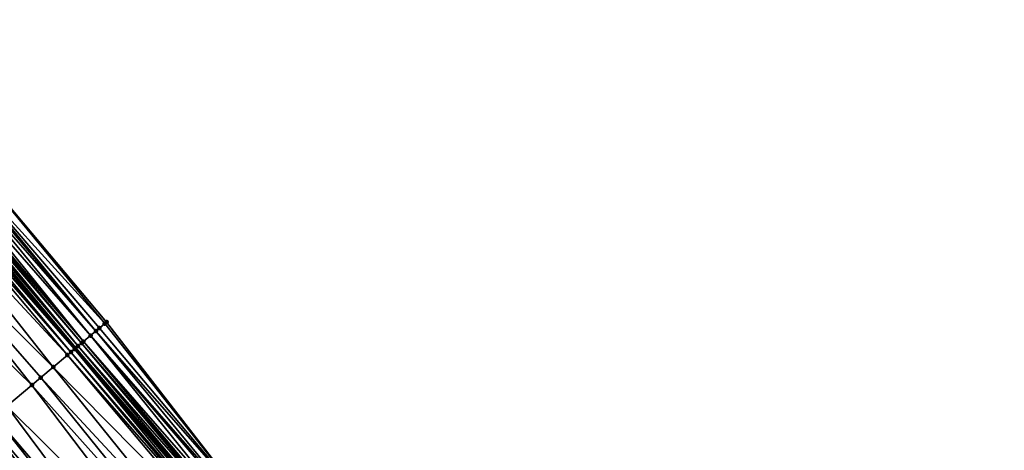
# Model space of a CAD drawing. Header units: feet. Extents: x 2004186 to 2014793, y 836912 to 864902.
# Tile 456 of 656: x 2008087 to 2008172, y 851181 to 851218. Entities that reach past the tile are written whole.
import ezdxf

# ---------------------------------------------------------------- set-up
doc = ezdxf.new("R2010")
doc.units = ezdxf.units.FT
doc.header["$LTSCALE"] = 100
doc.header["$MEASUREMENT"] = 0
for name, color, linetype, lineweight in [('EP_Travel Lane', 5, 'Continuous', 40), ('Road Shots', 4, 'Continuous', 200), ('Road X-Section', 30, 'Continuous', 13)]:
    doc.layers.add(name, color=color, linetype=linetype, lineweight=lineweight)
doc.layers.add('I-77 SB_MM21-27-Surface-Border', color=7, linetype='Continuous')
doc.layers.add('I-77 SB_MM21-27-Surface-TIN', color=7, linetype='Continuous')

msp = doc.modelspace()

# ---------------------------------------------------------------- linework, layer by layer
at = {"layer": 'EP_Travel Lane'}
msp.add_polyline3d([(2008168.975943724, 851098.1519563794, 431.4982138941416), (2008156.096774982, 851113.4519299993, 431.5766778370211), (2008143.21474056, 851128.7505422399, 431.6521320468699), (2008130.332736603, 851144.0491183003, 431.7395682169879), (2008117.450719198, 851159.3477103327, 431.8216904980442), (2008104.568692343, 851174.6463135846, 431.9001265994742), (2008091.686671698, 851189.9449094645, 431.9809875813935), (2008078.804630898, 851205.2435292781, 432.0539081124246), (2008065.922593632, 851220.5421448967, 432.1282099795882), (2008053.047098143, 851235.83065197, 432.1888794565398), (2008040.16320563, 851251.1277078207, 432.2679132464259), (2008027.279285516, 851266.4247964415, 432.3348183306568), (2008014.395405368, 851281.7218376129, 432.4192990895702), (2008001.5114632, 851297.0189524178, 432.476463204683), (2007988.627579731, 851312.3159975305, 432.5595114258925), (2007975.73898233, 851327.6280326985, 432.6249434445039), (2007962.876371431, 851342.9429631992, 432.7072219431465)], dxfattribs=at)
at = {"layer": 'I-77 SB_MM21-27-Surface-Border', "color": 3, "linetype": 'ByBlock', "lineweight": -2}
msp.add_polyline3d([(2007977.767407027, 851329.336725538, 432.475256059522), (2007990.798725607, 851314.140096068, 432.4224696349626), (2008004.120595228, 851299.2111007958, 432.2957558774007), (2008016.983180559, 851283.8960252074, 432.2437961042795), (2008029.998765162, 851268.7097567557, 432.1247981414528), (2008042.861319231, 851253.3947183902, 432.0590101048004), (2008053.120732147, 851235.8925228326, 432.1827313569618), (2008068.582184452, 851222.7816445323, 431.8991331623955), (2008081.460352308, 851207.4796948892, 431.8398852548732), (2008094.338488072, 851192.1777833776, 431.7679758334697), (2008106.604688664, 851176.3605705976, 431.7532943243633), (2008119.941802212, 851161.4451036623, 431.6488435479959), (2008132.360941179, 851145.7567701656, 431.6019749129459), (2008144.933063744, 851130.197262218, 431.5407028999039), (2008157.964156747, 851115.0242075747, 431.4439957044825), (2008171.606978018, 851100.3674021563, 431.3233325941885)], dxfattribs=at)
at = {"layer": 'I-77 SB_MM21-27-Surface-TIN', "color": 128, "linetype": 'ByBlock', "lineweight": -2}
for points in [[(2008081.460352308, 851207.4796948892, 431.8398852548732), (2008080.695424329, 851206.8355790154, 431.9078671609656), (2008094.185500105, 851192.0489630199, 431.7806378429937)], [(2008081.460352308, 851207.4796948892, 431.8398852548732), (2008094.185500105, 851192.0489630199, 431.7806378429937), (2008094.338488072, 851192.1777833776, 431.7679758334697)], [(2008080.542431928, 851206.7067639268, 431.9187814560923), (2008080.236466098, 851206.4491112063, 431.9480873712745), (2008093.420566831, 851191.4048534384, 431.8465327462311)], [(2008080.695424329, 851206.8355790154, 431.9078671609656), (2008080.542431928, 851206.7067639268, 431.9187814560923), (2008093.420566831, 851191.4048534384, 431.8465327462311)], [(2008080.695424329, 851206.8355790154, 431.9078671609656), (2008093.726545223, 851191.6624912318, 431.8221778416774), (2008094.185500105, 851192.0489630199, 431.7806378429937)], [(2008080.695424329, 851206.8355790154, 431.9078671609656), (2008093.420566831, 851191.4048534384, 431.8465327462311), (2008093.726545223, 851191.6624912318, 431.8221778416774)], [(2008079.471544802, 851205.804987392, 432.0187031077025), (2008079.318551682, 851205.6761731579, 432.0293339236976), (2008092.34965809, 851190.5031025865, 431.9379356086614)], [(2008079.777504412, 851206.0626475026, 431.9869458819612), (2008079.471544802, 851205.804987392, 432.0187031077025), (2008092.34965809, 851190.5031025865, 431.9379356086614)], [(2008080.236466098, 851206.4491112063, 431.9480873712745), (2008079.777504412, 851206.0626475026, 431.9869458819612), (2008092.961614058, 851191.0183791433, 431.8889042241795)], [(2008079.777504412, 851206.0626475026, 431.9869458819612), (2008092.34965809, 851190.5031025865, 431.9379356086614), (2008092.961614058, 851191.0183791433, 431.8889042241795)], [(2008080.236466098, 851206.4491112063, 431.9480873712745), (2008092.961614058, 851191.0183791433, 431.8889042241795), (2008093.420566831, 851191.4048534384, 431.8465327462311)], [(2008078.706559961, 851205.1609390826, 432.0642748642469), (2008078.400543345, 851204.9033467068, 432.0735653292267), (2008091.584691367, 851189.8590327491, 431.9906479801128)], [(2008078.706559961, 851205.1609390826, 432.0642748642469), (2008091.686671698, 851189.9449094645, 431.9809875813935), (2008078.804630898, 851205.2435292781, 432.0539081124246)], [(2008078.706559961, 851205.1609390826, 432.0642748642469), (2008091.584691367, 851189.8590327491, 431.9906479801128), (2008091.686671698, 851189.9449094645, 431.9809875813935)], [(2008078.859539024, 851205.2897700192, 432.0481039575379), (2008078.804630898, 851205.2435292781, 432.0539081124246), (2008091.686671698, 851189.9449094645, 431.9809875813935)], [(2008079.012531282, 851205.4185852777, 432.0371332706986), (2008078.859539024, 851205.2897700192, 432.0481039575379), (2008091.890658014, 851190.1166844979, 431.9616643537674)], [(2008078.859539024, 851205.2897700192, 432.0481039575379), (2008091.686671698, 851189.9449094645, 431.9809875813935), (2008091.890658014, 851190.1166844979, 431.9616643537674)], [(2008079.165548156, 851205.5473712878, 432.0358638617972), (2008079.012531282, 851205.4185852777, 432.0371332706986), (2008091.890658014, 851190.1166844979, 431.9616643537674)], [(2008079.318551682, 851205.6761731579, 432.0293339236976), (2008079.165548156, 851205.5473712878, 432.0358638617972), (2008092.19666246, 851190.374291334, 431.9475775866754)], [(2008079.165548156, 851205.5473712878, 432.0358638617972), (2008091.890658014, 851190.1166844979, 431.9616643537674), (2008092.19666246, 851190.374291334, 431.9475775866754)], [(2008079.318551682, 851205.6761731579, 432.0293339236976), (2008092.19666246, 851190.374291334, 431.9475775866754), (2008092.34965809, 851190.5031025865, 431.9379356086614)], [(2008078.09450278, 851204.6457827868, 432.0734173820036), (2008077.329449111, 851204.0018162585, 432.0918635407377), (2008090.972642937, 851189.3438660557, 432.0032392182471)], [(2008078.400543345, 851204.9033467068, 432.0735653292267), (2008078.09450278, 851204.6457827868, 432.0734173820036), (2008091.278678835, 851189.6014355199, 432.0015482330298)], [(2008078.09450278, 851204.6457827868, 432.0734173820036), (2008090.972642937, 851189.3438660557, 432.0032392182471), (2008091.278678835, 851189.6014355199, 432.0015482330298)], [(2008078.400543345, 851204.9033467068, 432.0735653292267), (2008091.278678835, 851189.6014355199, 432.0015482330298), (2008091.584691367, 851189.8590327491, 431.9906479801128)], [(2008077.329449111, 851204.0018162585, 432.0918635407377), (2008075.493267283, 851202.4563595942, 432.115237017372), (2008089.748529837, 851188.3135519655, 432.0220214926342)], [(2008077.329449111, 851204.0018162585, 432.0918635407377), (2008089.748529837, 851188.3135519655, 432.0220214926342), (2008090.972642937, 851189.3438660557, 432.0032392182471)], [(2008075.493267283, 851202.4563595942, 432.115237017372), (2008073.504052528, 851200.7821359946, 432.1335530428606), (2008087.912328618, 851186.7681183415, 432.037752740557)], [(2008075.493267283, 851202.4563595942, 432.115237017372), (2008088.677417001, 851187.4120436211, 432.0329881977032), (2008089.748529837, 851188.3135519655, 432.0220214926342)], [(2008075.493267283, 851202.4563595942, 432.115237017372), (2008087.912328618, 851186.7681183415, 432.037752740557), (2008088.677417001, 851187.4120436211, 432.0329881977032)], [(2008073.504052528, 851200.7821359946, 432.1335530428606), (2008085.770093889, 851184.9651124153, 432.0561164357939), (2008087.912328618, 851186.7681183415, 432.037752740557)], [(2008093.420566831, 851191.4048534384, 431.8465327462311), (2008092.961614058, 851191.0183791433, 431.8889042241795), (2008106.145705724, 851175.9741321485, 431.7837762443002)], [(2008093.726545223, 851191.6624912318, 431.8221778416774), (2008093.420566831, 851191.4048534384, 431.8465327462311), (2008106.604688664, 851176.3605705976, 431.7532943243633)], [(2008093.420566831, 851191.4048534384, 431.8465327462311), (2008106.145705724, 851175.9741321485, 431.7837762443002), (2008106.604688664, 851176.3605705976, 431.7532943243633)], [(2008094.185500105, 851192.0489630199, 431.7806378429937), (2008093.726545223, 851191.6624912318, 431.8221778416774), (2008106.604688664, 851176.3605705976, 431.7532943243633)], [(2008094.338488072, 851192.1777833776, 431.7679758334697), (2008094.185500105, 851192.0489630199, 431.7806378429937), (2008106.604688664, 851176.3605705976, 431.7532943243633)], [(2008092.961614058, 851191.0183791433, 431.8889042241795), (2008092.34965809, 851190.5031025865, 431.9379356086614), (2008105.533774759, 851175.4588258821, 431.842661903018)], [(2008092.961614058, 851191.0183791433, 431.8889042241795), (2008105.992716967, 851175.8453127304, 431.7961266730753), (2008106.145705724, 851175.9741321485, 431.7837762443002)], [(2008092.961614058, 851191.0183791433, 431.8889042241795), (2008105.533774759, 851175.4588258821, 431.842661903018), (2008105.992716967, 851175.8453127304, 431.7961266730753)], [(2008091.584691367, 851189.8590327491, 431.9906479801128), (2008091.278678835, 851189.6014355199, 432.0015482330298), (2008104.309797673, 851174.4283501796, 431.915048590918)], [(2008091.584691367, 851189.8590327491, 431.9906479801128), (2008104.568692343, 851174.6463135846, 431.9001265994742), (2008091.686671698, 851189.9449094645, 431.9809875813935)], [(2008091.584691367, 851189.8590327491, 431.9906479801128), (2008104.309797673, 851174.4283501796, 431.915048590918), (2008104.568692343, 851174.6463135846, 431.9001265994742)], [(2008091.890658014, 851190.1166844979, 431.9616643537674), (2008091.686671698, 851189.9449094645, 431.9809875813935), (2008104.768790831, 851174.8147764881, 431.8885934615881)], [(2008104.768790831, 851174.8147764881, 431.8885934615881), (2008091.686671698, 851189.9449094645, 431.9809875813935), (2008104.568692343, 851174.6463135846, 431.9001265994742)], [(2008092.19666246, 851190.374291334, 431.9475775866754), (2008091.890658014, 851190.1166844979, 431.9616643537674), (2008105.074802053, 851175.0723752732, 431.8771771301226)], [(2008091.890658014, 851190.1166844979, 431.9616643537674), (2008104.768790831, 851174.8147764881, 431.8885934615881), (2008105.074802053, 851175.0723752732, 431.8771771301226)], [(2008092.34965809, 851190.5031025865, 431.9379356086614), (2008092.19666246, 851190.374291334, 431.9475775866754), (2008105.227800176, 851175.2011835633, 431.8685177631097)], [(2008092.19666246, 851190.374291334, 431.9475775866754), (2008105.074802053, 851175.0723752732, 431.8771771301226), (2008105.227800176, 851175.2011835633, 431.8685177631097)], [(2008092.34965809, 851190.5031025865, 431.9379356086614), (2008105.227800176, 851175.2011835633, 431.8685177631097), (2008105.533774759, 851175.4588258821, 431.842661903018)], [(2008090.972642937, 851189.3438660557, 432.0032392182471), (2008089.748529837, 851188.3135519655, 432.0220214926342), (2008103.850750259, 851174.041988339, 431.9201206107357)], [(2008091.278678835, 851189.6014355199, 432.0015482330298), (2008090.972642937, 851189.3438660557, 432.0032392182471), (2008104.156788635, 851174.2995548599, 431.919405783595)], [(2008090.972642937, 851189.3438660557, 432.0032392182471), (2008103.850750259, 851174.041988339, 431.9201206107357), (2008104.156788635, 851174.2995548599, 431.919405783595)], [(2008091.278678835, 851189.6014355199, 432.0015482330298), (2008104.156788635, 851174.2995548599, 431.919405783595), (2008104.309797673, 851174.4283501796, 431.915048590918)], [(2008089.748529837, 851188.3135519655, 432.0220214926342), (2008088.677417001, 851187.4120436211, 432.0329881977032), (2008102.320613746, 851172.7540899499, 431.9455142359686)], [(2008089.748529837, 851188.3135519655, 432.0220214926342), (2008102.320613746, 851172.7540899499, 431.9455142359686), (2008103.850750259, 851174.041988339, 431.9201206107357)], [(2008088.677417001, 851187.4120436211, 432.0329881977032), (2008087.912328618, 851186.7681183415, 432.037752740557), (2008101.249508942, 851171.8525720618, 431.9596465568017)], [(2008088.677417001, 851187.4120436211, 432.0329881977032), (2008101.249508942, 851171.8525720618, 431.9596465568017), (2008102.320613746, 851172.7540899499, 431.9455142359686)], [(2008087.912328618, 851186.7681183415, 432.037752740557), (2008085.770093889, 851184.9651124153, 432.0561164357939), (2008100.02536746, 851170.8222916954, 431.9672430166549)], [(2008087.912328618, 851186.7681183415, 432.037752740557), (2008100.02536746, 851170.8222916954, 431.9672430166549), (2008101.249508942, 851171.8525720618, 431.9596465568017)], [(2008085.770093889, 851184.9651124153, 432.0561164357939), (2008084.69899199, 851184.0635910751, 432.0713936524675), (2008097.730140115, 851168.8904709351, 431.9964365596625)], [(2008085.770093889, 851184.9651124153, 432.0561164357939), (2008097.730140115, 851168.8904709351, 431.9964365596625), (2008100.02536746, 851170.8222916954, 431.9672430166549)], [(2008084.69899199, 851184.0635910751, 432.0713936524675), (2008084.086944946, 851183.5484227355, 432.0845309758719), (2008097.118088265, 851168.3753083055, 432.0076799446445)], [(2008084.69899199, 851184.0635910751, 432.0713936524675), (2008097.118088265, 851168.3753083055, 432.0076799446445), (2008097.730140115, 851168.8904709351, 431.9964365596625)], [(2008084.086944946, 851183.5484227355, 432.0845309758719), (2008083.015859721, 851182.646881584, 432.1063794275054), (2008096.047001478, 851167.4737690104, 432.0289125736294)], [(2008084.086944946, 851183.5484227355, 432.0845309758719), (2008096.047001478, 851167.4737690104, 432.0289125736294), (2008097.118088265, 851168.3753083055, 432.0076799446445)], [(2008082.556792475, 851182.2605433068, 432.1036358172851), (2008082.250764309, 851182.0029646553, 432.1083740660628), (2008094.975834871, 851166.5723245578, 432.0186873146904)], [(2008082.556792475, 851182.2605433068, 432.1036358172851), (2008095.58793975, 851167.0874241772, 432.0283434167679), (2008082.709818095, 851182.3893189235, 432.1058136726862)], [(2008082.556792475, 851182.2605433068, 432.1036358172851), (2008094.975834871, 851166.5723245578, 432.0186873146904), (2008095.58793975, 851167.0874241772, 432.0283434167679)], [(2008082.862843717, 851182.5180945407, 432.1079915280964), (2008082.709818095, 851182.3893189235, 432.1058136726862), (2008095.58793975, 851167.0874241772, 432.0283434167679)], [(2008083.015859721, 851182.646881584, 432.1063794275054), (2008082.862843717, 851182.5180945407, 432.1079915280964), (2008096.047001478, 851167.4737690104, 432.0289125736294)], [(2008082.862843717, 851182.5180945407, 432.1079915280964), (2008095.58793975, 851167.0874241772, 432.0283434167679), (2008096.047001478, 851167.4737690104, 432.0289125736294)], [(2008081.638660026, 851181.487864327, 432.098953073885), (2008080.873513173, 851180.8440085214, 432.0806741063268), (2008093.904640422, 851165.6709131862, 431.9974896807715)], [(2008082.097741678, 851181.8741854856, 432.1073746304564), (2008081.638660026, 851181.487864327, 432.098953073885), (2008094.669792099, 851166.3147632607, 432.0176694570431)], [(2008081.638660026, 851181.487864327, 432.098953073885), (2008094.363740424, 851166.0572125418, 432.0131429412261), (2008094.669792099, 851166.3147632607, 432.0176694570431)], [(2008081.638660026, 851181.487864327, 432.098953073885), (2008093.904640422, 851165.6709131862, 431.9974896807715), (2008094.363740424, 851166.0572125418, 432.0131429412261)], [(2008082.250764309, 851182.0029646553, 432.1083740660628), (2008082.097741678, 851181.8741854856, 432.1073746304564), (2008094.975834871, 851166.5723245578, 432.0186873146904)], [(2008082.097741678, 851181.8741854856, 432.1073746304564), (2008094.669792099, 851166.3147632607, 432.0176694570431), (2008094.975834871, 851166.5723245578, 432.0186873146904)]]:
    msp.add_3dface(points, dxfattribs=at)
at = {"layer": 'Road Shots', "lineweight": 100}
for p in [(2008093.420566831, 851191.4048534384, 431.8465327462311), (2008093.726545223, 851191.6624912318, 431.8221778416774), (2008094.185500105, 851192.0489630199, 431.7806378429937), (2008094.338488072, 851192.1777833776, 431.7679758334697), (2008092.961614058, 851191.0183791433, 431.8889042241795), (2008091.584691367, 851189.8590327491, 431.9906479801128), (2008091.890658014, 851190.1166844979, 431.9616643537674), (2008092.19666246, 851190.374291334, 431.9475775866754), (2008092.34965809, 851190.5031025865, 431.9379356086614), (2008090.972642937, 851189.3438660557, 432.0032392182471), (2008091.278678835, 851189.6014355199, 432.0015482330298), (2008089.748529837, 851188.3135519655, 432.0220214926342), (2008088.677417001, 851187.4120436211, 432.0329881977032), (2008087.912328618, 851186.7681183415, 432.037752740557)]:
    msp.add_point(p, dxfattribs=at)
at = {"layer": 'Road X-Section', "extrusion": (-0.6439059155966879, 0.7650945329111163, 0.003940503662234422), "elevation": -641779.6405666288, "flags": 128}
msp.add_lwpolyline([(-2084453.462093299, 2960.699241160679), (-2084454.262093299, 2960.722920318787), (-2084455.862093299, 2960.795016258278), (-2084456.262093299, 2960.808110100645), (-2084456.862093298, 2960.826916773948), (-2084457.262093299, 2960.839531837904), (-2084457.462093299, 2960.841151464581), (-2084457.662093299, 2960.839963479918), (-2084457.862093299, 2960.844927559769), (-2084458.062093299, 2960.855207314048), (-2084458.462093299, 2960.880138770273), (-2084458.662093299, 2960.889792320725), (-2084459.062093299, 2960.899520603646), (-2084459.462093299, 2960.905118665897), (-2084461.862093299, 2960.933529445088), (-2084463.262093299, 2960.954470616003), (-2084464.662093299, 2960.977510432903), (-2084465.662093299, 2960.990238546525), (-2084466.662093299, 2961.00543969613), (-2084467.662093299, 2961.024721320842), (-2084468.262093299, 2961.038687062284), (-2084469.262093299, 2961.056966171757), (-2084469.862093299, 2961.065387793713), (-2084470.062093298, 2961.066387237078), (-2084470.462093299, 2961.061648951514), (-2084470.862093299, 2961.066004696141), (-2084471.062093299, 2961.064392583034), (-2084472.462093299, 2961.042543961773), (-2084473.262093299, 2961.029406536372), (-2084474.662093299, 2961.014129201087), (-2084477.462093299, 2960.995765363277), (-2084478.462093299, 2960.991000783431), (-2084479.862093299, 2960.98003399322), (-2084481.462093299, 2960.961251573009), (-2084481.862093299, 2960.959560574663), (-2084482.262093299, 2960.948660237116), (-2084482.662093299, 2960.919676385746), (-2084483.062093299, 2960.905589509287), (-2084483.262093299, 2960.895947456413), (-2084484.062093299, 2960.846915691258), (-2084484.662093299, 2960.804543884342), (-2084485.062093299, 2960.780188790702), (-2084485.662093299, 2960.738648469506), (-2084485.862093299, 2960.725986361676)], dxfattribs=at)

doc.saveas('drawing.dxf')
